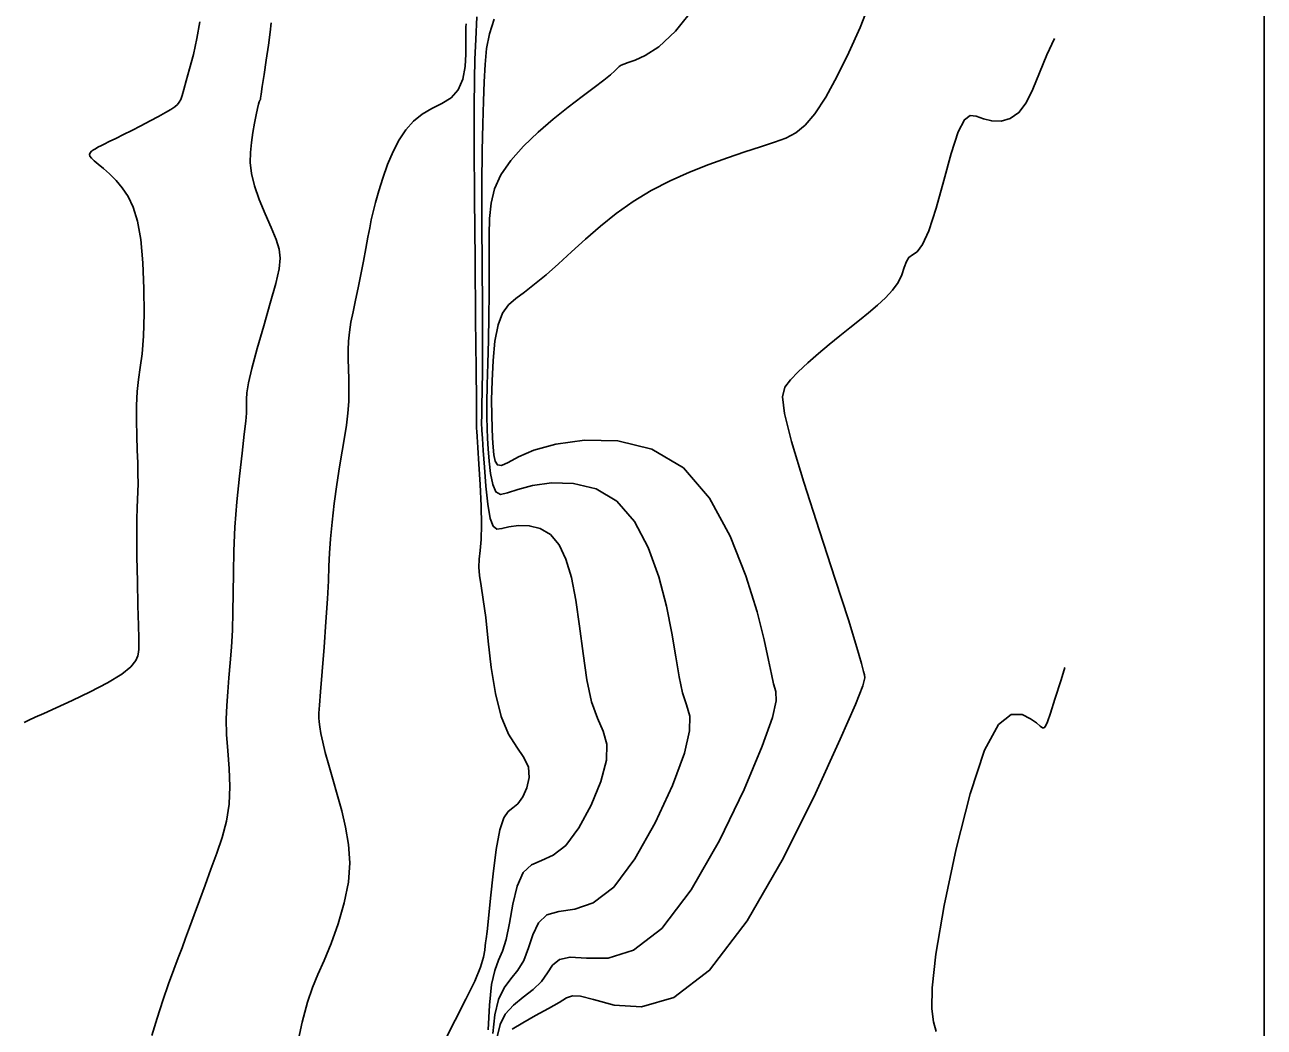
# Model space of a CAD drawing. Extents: x 2566142 to 2571431, y 418755 to 421584.
# Drawn here: x 2571031.7 to 2571407.8, y 421089.5 to 421393.7 of the extents above; entities that cross this region are included whole.
import ezdxf

# ---------------------------------------------------------------- set-up
doc = ezdxf.new("R2010")
doc.units = 0
for name, color, linetype in [('Contour_ADS_Major', 7, 'Continuous'), ('Contour_ADS_Minor', 7, 'Continuous'), ('Contour_ADS_State_Plane_Border', 7, 'Continuous')]:
    doc.layers.add(name, color=color, linetype=linetype)

msp = doc.modelspace()

# ---------------------------------------------------------------- linework, layer by layer
at = {"layer": 'Contour_ADS_Major'}
for points in [[(2571168.31, 421383.34), (2571168.56, 421389.26), (2571168.9, 421396.14)], [(2571158.91, 421085.11), (2571162.28, 421091.66), (2571165.57, 421097.99), (2571168.28, 421103.5), (2571170.01, 421107.73), (2571170.92, 421110.77), (2571171.29, 421112.85), (2571171.4, 421114.21), (2571171.51, 421115.15), (2571171.68, 421116.35), (2571171.96, 421118.56), (2571172.4, 421122.55), (2571173.02, 421128.71), (2571173.81, 421136.1), (2571174.77, 421143.42), (2571175.85, 421149.37), (2571177.06, 421153.03), (2571178.37, 421154.96), (2571179.78, 421156.08), (2571181.28, 421157.32), (2571182.81, 421159.4), (2571184.08, 421162.18), (2571184.76, 421165.31), (2571184.52, 421168.44), (2571183.14, 421171.37), (2571180.99, 421174.53), (2571178.52, 421178.47), (2571176.24, 421183.77), (2571174.5, 421190.74), (2571173.24, 421198.7), (2571172.32, 421206.72), (2571171.55, 421213.84), (2571170.82, 421219.36), (2571170.17, 421223.47), (2571169.69, 421226.59), (2571169.48, 421229.13), (2571169.57, 421231.52), (2571169.85, 421234.17), (2571170.15, 421237.52), (2571170.3, 421241.98), (2571170.2, 421247.76), (2571169.9, 421254.19), (2571169.52, 421260.37), (2571169.17, 421265.42), (2571168.94, 421268.68), (2571168.82, 421270.44), (2571168.78, 421271.23), (2571168.77, 421271.58), (2571168.78, 421272.18), (2571168.77, 421274.35), (2571168.73, 421279.56), (2571168.64, 421289.28), (2571168.5, 421304.28), (2571168.33, 421322.47), (2571168.17, 421341.05), (2571168.07, 421357.23), (2571168.06, 421368.95), (2571168.14, 421377.11), (2571168.31, 421383.34)], [(2571308.21, 421088.17), (2571307.47, 421091.19), (2571306.92, 421095.13), (2571307, 421101.46), (2571308.16, 421111.65), (2571310.69, 421126.44), (2571314.29, 421143.64), (2571318.53, 421160.34), (2571322.97, 421173.63), (2571327.21, 421181.36), (2571331.04, 421184.41), (2571334.33, 421184.45), (2571336.92, 421183.13), (2571338.71, 421181.84), (2571339.85, 421180.91), (2571340.55, 421180.38), (2571341.02, 421180.33), (2571341.46, 421180.85), (2571342.05, 421182.24), (2571342.93, 421184.86), (2571344.26, 421189.05), (2571346.15, 421194.96), (2571347.34, 421198.71)]]:
    msp.add_lwpolyline(points, dxfattribs=at)
at = {"layer": 'Contour_ADS_Minor'}
for points in [[(2571185.72, 421253.94), (2571181.33, 421252.74), (2571178.21, 421251.66), (2571176.08, 421251.23), (2571174.66, 421251.96), (2571173.68, 421254.2), (2571173.03, 421257.52), (2571172.6, 421261.34), (2571172.32, 421265.04), (2571172.11, 421268.23), (2571171.96, 421271.24), (2571171.88, 421274.61), (2571171.9, 421278.89), (2571172.02, 421284.44), (2571172.19, 421290.99), (2571172.37, 421298.07), (2571172.51, 421305.23), (2571172.58, 421312.09), (2571172.6, 421318.53), (2571172.6, 421324.51), (2571172.62, 421330), (2571172.74, 421334.97), (2571173.18, 421339.57), (2571174.24, 421343.94), (2571176.18, 421348.24), (2571179.2, 421352.6), (2571183.06, 421356.93), (2571187.46, 421361.14), (2571192.07, 421365.1), (2571196.6, 421368.73), (2571200.81, 421371.94), (2571204.49, 421374.69), (2571207.41, 421376.92), (2571209.42, 421378.58), (2571210.71, 421379.77), (2571211.51, 421380.57), (2571212.08, 421381.1), (2571212.66, 421381.45), (2571213.5, 421381.79), (2571214.84, 421382.27), (2571216.94, 421383.04), (2571220, 421384.37), (2571224.07, 421387), (2571229.19, 421391.76), (2571235.37, 421399.49)], [(2571177.49, 421093.45), (2571179.96, 421096.16), (2571182.94, 421098.63), (2571185.95, 421101), (2571188.5, 421103.43), (2571190.3, 421105.98), (2571191.88, 421108.32), (2571193.93, 421110.06), (2571197.18, 421110.77), (2571202.16, 421110.42), (2571208.7, 421110.51), (2571216.42, 421112.89), (2571224.96, 421119.42), (2571233.88, 421131.2), (2571242.48, 421146.2), (2571249.95, 421161.66), (2571255.5, 421174.77), (2571258.6, 421183.46), (2571259.72, 421188.52), (2571259.57, 421191.44), (2571258.9, 421193.71), (2571258.24, 421196.66), (2571257.43, 421200.95), (2571256.1, 421207.08), (2571253.91, 421215.54), (2571250.53, 421226.47), (2571245.78, 421238.54), (2571239.51, 421250.03), (2571231.57, 421259.24), (2571221.99, 421264.91), (2571211.65, 421267.45), (2571201.57, 421267.7), (2571192.82, 421266.5), (2571186.19, 421264.64), (2571181.51, 421262.62), (2571178.38, 421260.92), (2571176.38, 421259.99), (2571175.13, 421260.18), (2571174.41, 421261.34), (2571174.04, 421263.23), (2571173.84, 421265.6), (2571173.66, 421268.27), (2571173.5, 421271.4), (2571173.4, 421275.21), (2571173.37, 421279.94), (2571173.48, 421285.65), (2571173.78, 421291.82), (2571174.36, 421297.73), (2571175.3, 421302.71), (2571176.66, 421306.26), (2571178.45, 421308.72), (2571180.68, 421310.65), (2571183.34, 421312.6), (2571186.41, 421315), (2571189.86, 421317.89), (2571193.62, 421321.19), (2571197.64, 421324.8), (2571201.88, 421328.65), (2571206.37, 421332.59), (2571211.16, 421336.46), (2571216.3, 421340.12), (2571221.81, 421343.42), (2571227.57, 421346.37), (2571233.43, 421348.99), (2571239.25, 421351.32), (2571244.89, 421353.36), (2571250.19, 421355.16), (2571255, 421356.73), (2571259.19, 421358.1), (2571262.67, 421359.37), (2571265.67, 421360.93), (2571268.5, 421363.24), (2571271.44, 421366.75), (2571274.73, 421371.79), (2571278.24, 421378.11), (2571281.78, 421385.29), (2571285.16, 421392.94), (2571288.21, 421400.67)], [(2571031.53, 421182), (2571032.9, 421182.7), (2571034.79, 421183.57), (2571037.45, 421184.77), (2571041.17, 421186.44), (2571046.05, 421188.68), (2571051.51, 421191.3), (2571056.77, 421194.04), (2571061.09, 421196.64), (2571063.89, 421198.9), (2571065.4, 421200.78), (2571066.03, 421202.27), (2571066.21, 421203.38), (2571066.28, 421204.23), (2571066.31, 421205.39), (2571066.28, 421207.57), (2571066.19, 421211.46), (2571066.04, 421217.45), (2571065.87, 421224.74), (2571065.73, 421232.23), (2571065.66, 421238.82), (2571065.7, 421243.68), (2571065.81, 421247.11), (2571065.93, 421249.7), (2571066.03, 421252.01), (2571066.07, 421254.54), (2571066.04, 421257.45), (2571065.96, 421260.79), (2571065.84, 421264.65), (2571065.7, 421269.02), (2571065.6, 421273.64), (2571065.61, 421278.22), (2571065.8, 421282.43), (2571066.2, 421286.12), (2571066.73, 421289.73), (2571067.26, 421293.89), (2571067.69, 421299.19), (2571067.9, 421306.02), (2571067.86, 421313.75), (2571067.52, 421321.54), (2571066.87, 421328.54), (2571065.88, 421334.09), (2571064.59, 421338.34), (2571063.04, 421341.61), (2571061.28, 421344.23), (2571059.37, 421346.5), (2571057.42, 421348.46), (2571055.58, 421350.1), (2571053.99, 421351.44), (2571052.75, 421352.47), (2571051.89, 421353.26), (2571051.41, 421353.89), (2571051.29, 421354.42), (2571051.51, 421354.92), (2571051.97, 421355.38), (2571052.54, 421355.79), (2571053.1, 421356.13), (2571053.57, 421356.4), (2571054.08, 421356.67), (2571054.77, 421357.02), (2571055.82, 421357.53), (2571057.34, 421358.28), (2571059.29, 421359.25), (2571061.6, 421360.4), (2571064.18, 421361.7), (2571066.93, 421363.11), (2571069.69, 421364.54), (2571072.25, 421365.89), (2571074.41, 421367.08), (2571076.05, 421368.03), (2571077.21, 421368.82), (2571078.01, 421369.52), (2571078.58, 421370.25), (2571079.01, 421371.11), (2571079.43, 421372.32), (2571079.95, 421374.12), (2571080.69, 421376.75), (2571081.7, 421380.36), (2571082.85, 421384.74), (2571083.94, 421389.59), (2571084.8, 421394.6)], [(2571070.2, 421086.99), (2571071.82, 421092.29), (2571073.59, 421097.62), (2571075.34, 421102.65), (2571076.94, 421107.05), (2571078.26, 421110.61), (2571079.41, 421113.64), (2571080.51, 421116.54), (2571081.71, 421119.75), (2571083.11, 421123.59), (2571084.69, 421127.95), (2571086.41, 421132.65), (2571088.19, 421137.48), (2571089.98, 421142.29), (2571091.62, 421147.13), (2571092.93, 421152.07), (2571093.74, 421157.21), (2571093.95, 421162.59), (2571093.72, 421168.04), (2571093.31, 421173.38), (2571092.95, 421178.39), (2571092.85, 421182.95), (2571092.99, 421187.18), (2571093.28, 421191.31), (2571093.65, 421195.55), (2571094.03, 421200.07), (2571094.39, 421204.9), (2571094.68, 421210.05), (2571094.87, 421215.51), (2571094.94, 421221.29), (2571094.98, 421227.46), (2571095.11, 421234.1), (2571095.45, 421241.3), (2571096.06, 421249.01), (2571096.85, 421256.71), (2571097.65, 421263.75), (2571098.31, 421269.46), (2571098.73, 421273.4), (2571098.93, 421275.9), (2571098.98, 421277.5), (2571098.95, 421278.73), (2571098.94, 421280.12), (2571099.09, 421282.09), (2571099.59, 421285.07), (2571100.61, 421289.46), (2571102.23, 421295.45), (2571104.21, 421302.36), (2571106.19, 421309.26), (2571107.84, 421315.24), (2571108.85, 421319.65), (2571109.19, 421322.89), (2571108.88, 421325.64), (2571107.94, 421328.59), (2571106.42, 421332.23), (2571104.61, 421336.38), (2571102.81, 421340.71), (2571101.35, 421344.87), (2571100.47, 421348.58), (2571100.12, 421351.92), (2571100.15, 421355.02), (2571100.45, 421358.03), (2571100.88, 421361.03), (2571101.37, 421363.89), (2571101.86, 421366.4), (2571102.29, 421368.37), (2571102.61, 421369.66), (2571102.83, 421370.39), (2571102.97, 421370.73), (2571103.06, 421370.85), (2571103.11, 421370.92), (2571103.14, 421370.95), (2571103.16, 421370.98), (2571103.16, 421370.99), (2571103.18, 421371.06), (2571103.24, 421371.51), (2571103.42, 421372.7), (2571103.77, 421375.01), (2571104.31, 421378.63), (2571104.96, 421383.04), (2571105.61, 421387.56), (2571106.14, 421391.51), (2571106.48, 421394.36)], [(2571143.45, 421355.24), (2571145.27, 421358.8), (2571147.3, 421361.9), (2571149.62, 421364.52), (2571152.27, 421366.64), (2571155.25, 421368.3), (2571158.28, 421369.82), (2571161.06, 421371.59), (2571163.25, 421374), (2571164.61, 421377.28), (2571165.29, 421381.07), (2571165.52, 421384.84), (2571165.54, 421388.06), (2571165.53, 421390.35), (2571165.54, 421391.88), (2571165.57, 421393), (2571165.61, 421394.02)], [(2571170.66, 421363.71), (2571170.87, 421370.56), (2571171.1, 421376.44), (2571171.36, 421381.69), (2571171.83, 421386.5), (2571172.69, 421391.03), (2571174.17, 421395.42)], [(2571301.07, 421323.89), (2571302.45, 421324.87), (2571304.12, 421327.01), (2571306.07, 421331.25), (2571308.25, 421338.13), (2571310.54, 421346.48), (2571312.82, 421354.71), (2571314.93, 421361.25), (2571316.81, 421364.92), (2571318.58, 421366.2), (2571320.44, 421365.99), (2571322.59, 421365.19), (2571325.15, 421364.58), (2571327.95, 421364.52), (2571330.76, 421365.26), (2571333.36, 421367.07), (2571335.58, 421370.1), (2571337.58, 421374.2), (2571339.59, 421379.12), (2571341.83, 421384.62), (2571344.13, 421389.6)], [(2571172.35, 421088.67), (2571172.73, 421096.16), (2571173.37, 421102.44), (2571174.3, 421106.77), (2571175.43, 421109.84), (2571176.63, 421112.63), (2571177.77, 421116.17), (2571178.78, 421121.13), (2571179.83, 421126.84), (2571181.15, 421132.3), (2571182.96, 421136.5), (2571185.43, 421138.83), (2571188.48, 421140.14), (2571191.99, 421141.68), (2571195.84, 421144.69), (2571199.84, 421150), (2571203.55, 421156.85), (2571206.49, 421164.09), (2571208.18, 421170.55), (2571208.29, 421175.42), (2571207.22, 421179.34), (2571205.5, 421183.3), (2571203.7, 421188.28), (2571202.25, 421194.98), (2571201.09, 421202.89), (2571200.04, 421211.21), (2571198.93, 421219.12), (2571197.59, 421225.96), (2571195.92, 421231.57), (2571193.83, 421235.93), (2571191.24, 421239.02), (2571188.12, 421240.86), (2571184.76, 421241.69), (2571181.48, 421241.77), (2571178.63, 421241.38), (2571176.46, 421240.85), (2571174.91, 421240.7), (2571173.79, 421241.53), (2571172.95, 421243.93), (2571172.24, 421248.22), (2571171.65, 421253.71), (2571171.17, 421259.45), (2571170.8, 421264.49), (2571170.55, 421268.14), (2571170.4, 421270.74), (2571170.33, 421272.91), (2571170.34, 421275.24), (2571170.4, 421278.31), (2571170.48, 421282.67), (2571170.55, 421288.81), (2571170.58, 421297.25), (2571170.54, 421308.21), (2571170.47, 421320.73), (2571170.42, 421333.56), (2571170.41, 421345.47), (2571170.5, 421355.48), (2571170.66, 421363.71)], [(2571114.1, 421083.02), (2571115.85, 421091.06), (2571117.46, 421097.07), (2571119.01, 421101.59), (2571120.65, 421105.51), (2571122.51, 421109.72), (2571124.64, 421114.91), (2571126.79, 421120.88), (2571128.66, 421127.21), (2571129.9, 421133.5), (2571130.29, 421139.4), (2571129.94, 421144.94), (2571129.06, 421150.18), (2571127.87, 421155.23), (2571126.53, 421160.13), (2571125.19, 421164.78), (2571123.93, 421169.07), (2571122.87, 421172.85), (2571122.09, 421176.03), (2571121.55, 421178.62), (2571121.21, 421180.66), (2571121.02, 421182.21), (2571120.92, 421183.41), (2571120.95, 421184.86), (2571121.11, 421187.25), (2571121.44, 421191.3), (2571121.94, 421197.42), (2571122.52, 421204.86), (2571123.09, 421212.58), (2571123.55, 421219.55), (2571123.82, 421225.02), (2571123.99, 421229.41), (2571124.17, 421233.4), (2571124.46, 421237.7), (2571124.96, 421242.8), (2571125.62, 421248.46), (2571126.39, 421254.22), (2571127.2, 421259.63), (2571128, 421264.36), (2571128.73, 421268.5), (2571129.33, 421272.25), (2571129.76, 421275.82), (2571129.98, 421279.36), (2571130.03, 421282.85), (2571129.98, 421286.21), (2571129.89, 421289.36), (2571129.82, 421292.25), (2571129.82, 421294.98), (2571129.93, 421297.68), (2571130.21, 421300.47), (2571130.68, 421303.44), (2571131.32, 421306.66), (2571132.06, 421310.14), (2571132.86, 421313.9), (2571133.68, 421317.93), (2571134.47, 421322.01), (2571135.2, 421325.88), (2571135.83, 421329.3), (2571136.35, 421332.1), (2571136.85, 421334.54), (2571137.41, 421337), (2571138.15, 421339.84), (2571139.13, 421343.31), (2571140.36, 421347.22), (2571141.81, 421351.3), (2571143.45, 421355.24)], [(2571179.55, 421088.96), (2571182.79, 421090.86), (2571186.7, 421093.02), (2571190.62, 421095.18), (2571193.87, 421097.06), (2571196.07, 421098.4), (2571197.9, 421099.07), (2571200.32, 421098.94), (2571204.29, 421097.9), (2571210.53, 421096.22), (2571218.81, 421095.69), (2571228.63, 421098.49), (2571239.51, 421106.79), (2571250.91, 421121.8), (2571261.95, 421140.88), (2571271.68, 421160.44), (2571279.17, 421176.88), (2571283.75, 421187.48), (2571285.96, 421193.11), (2571286.61, 421195.51), (2571286.5, 421196.42), (2571286.24, 421197.49), (2571285.63, 421199.9), (2571284.23, 421204.74), (2571281.63, 421213.1), (2571277.61, 421225.5), (2571272.82, 421240.2), (2571268.13, 421254.9), (2571264.38, 421267.31), (2571262.26, 421275.72), (2571261.67, 421280.8), (2571262.35, 421283.8), (2571264.02, 421286), (2571266.42, 421288.42), (2571269.34, 421291.13), (2571272.54, 421293.95), (2571275.82, 421296.73), (2571279, 421299.32), (2571282.04, 421301.76), (2571284.96, 421304.08), (2571287.77, 421306.36), (2571290.45, 421308.64), (2571292.91, 421310.92), (2571295.02, 421313.23), (2571296.68, 421315.55), (2571297.81, 421317.88), (2571298.58, 421320.04), (2571299.24, 421321.86), (2571300.01, 421323.14), (2571301.07, 421323.89)], [(2571173.72, 421087.61), (2571174.32, 421093.25), (2571175.43, 421097.95), (2571177.13, 421101.47), (2571179.18, 421104.23), (2571181.29, 421106.82), (2571183.13, 421109.8), (2571184.54, 421113.56), (2571185.86, 421117.58), (2571187.54, 421121.18), (2571190.07, 421123.64), (2571193.8, 421124.63), (2571198.59, 421125.33), (2571204.2, 421127.28), (2571210.4, 421132.05), (2571216.86, 421140.6), (2571223.01, 421151.53), (2571228.22, 421162.87), (2571231.84, 421172.66), (2571233.45, 421179.44), (2571233.47, 421183.93), (2571232.54, 421187.37), (2571231.3, 421190.99), (2571230.25, 421195.82), (2571229.26, 421201.92), (2571228.07, 421209.14), (2571226.42, 421217.33), (2571224.06, 421226.22), (2571220.85, 421235.05), (2571216.67, 421242.98), (2571211.4, 421249.13), (2571205.06, 421252.89), (2571198.2, 421254.57), (2571191.52, 421254.74), (2571185.72, 421253.94)], [(2571175.09, 421086.55), (2571175.9, 421090.33), (2571177.49, 421093.45)]]:
    msp.add_lwpolyline(points, dxfattribs=at)
at = {"layer": 'Contour_ADS_State_Plane_Border'}
msp.add_lwpolyline([(2566164.43, 418777.5), (2571407.81, 418777.5), (2571407.81, 421561.67), (2566164.43, 421561.67), (2566164.43, 418777.5)], close=True, dxfattribs=at)

doc.saveas('drawing.dxf')
